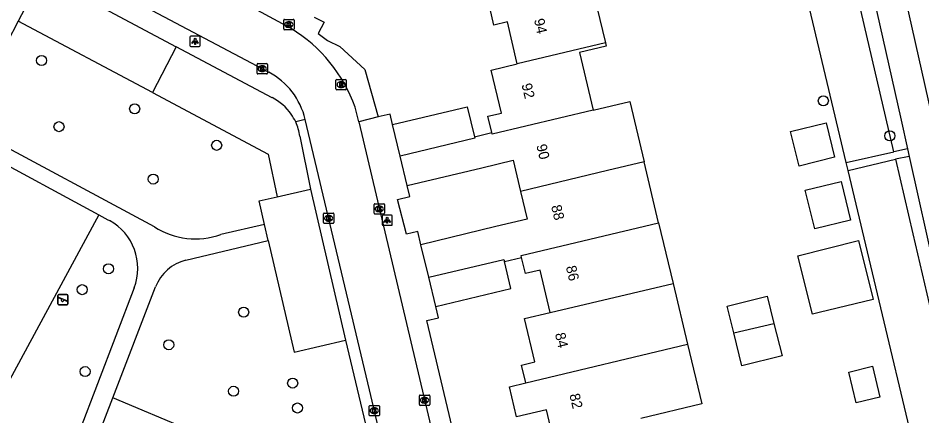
# Model space of a CAD drawing. Extents: x 158461 to 159795, y 387220 to 388672.
# Drawn here: x 159503.4 to 159591.2, y 388398.6 to 388437.2 of the extents above; entities that cross this region are included whole.
import ezdxf

# ---------------------------------------------------------------- set-up
doc = ezdxf.new("R2010")
doc.units = 0
for name, color, linetype in [('IMGEO_Berm_groen', 7, 'Continuous'), ('IMGEO_Boom', 7, 'Continuous'), ('IMGEO_Fietspad_gesloten', 7, 'Continuous'), ('IMGEO_Groenvoorziening', 7, 'Continuous'), ('IMGEO_Kolk', 7, 'Continuous'), ('IMGEO_Lichtpunt', 7, 'Continuous'), ('IMGEO_Loofbos', 7, 'Continuous'), ('IMGEO_Pand', 7, 'Continuous'), ('IMGEO_Pand_nummerreeks', 7, 'Continuous'), ('IMGEO_Parkeervlak_open', 7, 'Continuous'), ('IMGEO_Rijbaan_lokaal_open', 7, 'Continuous'), ('IMGEO_Rioolput', 7, 'Continuous'), ('IMGEO_Speelvoorziening', 7, 'Continuous'), ('IMGEO_Voetpad_halfverhard', 7, 'Continuous'), ('IMGEO_Voetpad_open', 7, 'Continuous')]:
    doc.layers.add(name, color=color, linetype=linetype)

msp = doc.modelspace()

# ---------------------------------------------------------------- linework, layer by layer
at = {"layer": 'IMGEO_Berm_groen'}
for points in [[(159588.475, 388424.238), (159580.592, 388458.02), (159571.193, 388499.78), (159538.684, 388639.396), (159531.23, 388642.74), (159531.946, 388651.632)], [(159588.641, 388423.527), (159590.328, 388416.296), (159600.975, 388370.668), (159610.605, 388326.529), (159619.18, 388290.053), (159624.208, 388269.943)]]:
    msp.add_lwpolyline(points, dxfattribs=at)
at = {"layer": 'IMGEO_Boom'}
for centre in [(159505.705, 388433.114), (159581.623, 388429.2), (159514.745, 388428.42), (159507.396, 388426.689), (159588.079, 388425.803), (159522.706, 388424.881), (159516.551, 388421.602), (159512.205, 388412.903), (159509.655, 388410.871), (159525.329, 388408.684), (159518.055, 388405.526), (159509.932, 388402.918), (159530.089, 388401.804), (159524.353, 388401.008), (159530.549, 388399.386)]:
    msp.add_circle(centre, 0.489, dxfattribs=at)
at = {"layer": 'IMGEO_Fietspad_gesloten'}
for points in [[(159538.062, 388647.429), (159546.89, 388612.423), (159553.487, 388585.086), (159563.842, 388539.72), (159572.396, 388502.18), (159580.907, 388464.162), (159589.184, 388427.319), (159589.805, 388424.537)], [(159629.492, 388266.323), (159629.279, 388267.172), (159627.393, 388273.129), (159625.27, 388281.24), (159623.775, 388287.49), (159623.05, 388290.6), (159609.203, 388351.755), (159600.671, 388389.772), (159592.151, 388427.82), (159583.872, 388464.675), (159575.397, 388502.7), (159566.795, 388540.309), (159557.037, 388583.035), (159552.559, 388601.898), (159542.421, 388642.689)], [(159589.805, 388424.537), (159589.968, 388423.808)], [(159589.968, 388423.808), (159597.639, 388389.444), (159606.254, 388351.186), (159620.082, 388290.065), (159621.116, 388285.526), (159622.272, 388280.842), (159624.224, 388273.238), (159624.796, 388271.174)]]:
    msp.add_lwpolyline(points, dxfattribs=at)
at = {"layer": 'IMGEO_Groenvoorziening'}
for points in [[(159583.853, 388423.207), (159569.796, 388482.336)], [(159503.435, 388436.943), (159502.352, 388434.872), (159498.867, 388436.701)], [(159516.464, 388430.006), (159527.722, 388424.012), (159528.6, 388419.888)], [(159511.272, 388418.128), (159498.902, 388395.333), (159483.343, 388366.701), (159495.22, 388360.251)], [(159520.181, 388397.199), (159512.63, 388400.38)]]:
    msp.add_lwpolyline(points, dxfattribs=at)
at = {"layer": 'IMGEO_Kolk'}
for p, q in [((159529.222, 388436.177), (159529.222, 388437.029)), ((159529.297, 388437.103), (159530.149, 388437.103)), ((159529.71, 388436.883), (159529.735, 388436.883)), ((159530.223, 388437.029), (159530.223, 388436.177)), ((159530.149, 388436.103), (159529.297, 388436.103)), ((159529.733, 388436.323), (159529.708, 388436.323)), ((159526.631, 388431.884), (159526.631, 388432.736)), ((159526.706, 388432.81), (159527.558, 388432.81)), ((159527.119, 388432.59), (159527.144, 388432.59)), ((159527.632, 388432.736), (159527.632, 388431.884)), ((159527.558, 388431.81), (159526.706, 388431.81)), ((159527.142, 388432.03), (159527.117, 388432.03)), ((159538, 388418.284), (159538, 388419.136)), ((159538.075, 388419.21), (159538.927, 388419.21)), ((159538.488, 388418.99), (159538.513, 388418.99)), ((159539.001, 388419.136), (159539.001, 388418.284)), ((159533.084, 388417.376), (159533.084, 388418.228)), ((159533.159, 388418.302), (159534.011, 388418.302)), ((159533.572, 388418.082), (159533.597, 388418.082)), ((159534.085, 388418.228), (159534.085, 388417.376)), ((159538.927, 388418.21), (159538.075, 388418.21)), ((159538.511, 388418.43), (159538.486, 388418.43)), ((159534.011, 388417.302), (159533.159, 388417.302)), ((159533.595, 388417.522), (159533.57, 388417.522)), ((159542.399, 388399.716), (159542.399, 388400.568)), ((159542.474, 388400.642), (159543.326, 388400.642)), ((159543.4, 388400.568), (159543.4, 388399.716)), ((159537.591, 388399.626), (159538.443, 388399.626)), ((159543.326, 388399.642), (159542.474, 388399.642)), ((159542.91, 388399.862), (159542.885, 388399.862)), ((159542.887, 388400.422), (159542.912, 388400.422)), ((159537.516, 388398.7), (159537.516, 388399.552)), ((159538.027, 388398.846), (159538.002, 388398.846)), ((159538.004, 388399.406), (159538.029, 388399.406)), ((159538.517, 388399.552), (159538.517, 388398.7)), ((159538.443, 388398.626), (159537.591, 388398.626))]:
    msp.add_line(p, q, dxfattribs=at)
for points in [[(159529.222, 388436.177), (159529.222, 388437.029)], [(159529.297, 388437.103), (159530.149, 388437.103)], [(159529.543, 388436.803), (159529.666, 388436.803), (159529.666, 388436.652), (159529.796, 388436.803), (159529.96, 388436.803), (159529.814, 388436.652), (159529.967, 388436.403), (159529.815, 388436.403), (159529.73, 388436.567), (159529.666, 388436.5), (159529.666, 388436.403), (159529.543, 388436.403), (159529.543, 388436.803)], [(159530.223, 388437.029), (159530.223, 388436.177)], [(159530.149, 388436.103), (159529.297, 388436.103)], [(159526.631, 388431.884), (159526.631, 388432.736)], [(159526.706, 388432.81), (159527.558, 388432.81)], [(159526.952, 388432.51), (159527.075, 388432.51), (159527.075, 388432.359), (159527.205, 388432.51), (159527.369, 388432.51), (159527.223, 388432.359), (159527.376, 388432.11), (159527.224, 388432.11), (159527.139, 388432.274), (159527.075, 388432.207), (159527.075, 388432.11), (159526.952, 388432.11), (159526.952, 388432.51)], [(159527.632, 388432.736), (159527.632, 388431.884)], [(159527.558, 388431.81), (159526.706, 388431.81)], [(159538, 388418.284), (159538, 388419.136)], [(159538.075, 388419.21), (159538.927, 388419.21)], [(159539.001, 388419.136), (159539.001, 388418.284)], [(159533.084, 388417.376), (159533.084, 388418.228)], [(159533.159, 388418.302), (159534.011, 388418.302)], [(159534.085, 388418.228), (159534.085, 388417.376)], [(159538.927, 388418.21), (159538.075, 388418.21)], [(159538.321, 388418.91), (159538.444, 388418.91), (159538.444, 388418.759), (159538.574, 388418.91), (159538.738, 388418.91), (159538.592, 388418.759), (159538.745, 388418.51), (159538.593, 388418.51), (159538.508, 388418.674), (159538.444, 388418.607), (159538.444, 388418.51), (159538.321, 388418.51), (159538.321, 388418.91)], [(159534.011, 388417.302), (159533.159, 388417.302)], [(159533.405, 388418.002), (159533.528, 388418.002), (159533.528, 388417.851), (159533.658, 388418.002), (159533.822, 388418.002), (159533.676, 388417.851), (159533.829, 388417.602), (159533.677, 388417.602), (159533.592, 388417.766), (159533.528, 388417.699), (159533.528, 388417.602), (159533.405, 388417.602), (159533.405, 388418.002)], [(159542.399, 388399.716), (159542.399, 388400.568)], [(159542.474, 388400.642), (159543.326, 388400.642)], [(159543.4, 388400.568), (159543.4, 388399.716)], [(159537.591, 388399.626), (159538.443, 388399.626)], [(159543.326, 388399.642), (159542.474, 388399.642)], [(159542.72, 388400.342), (159542.843, 388400.342), (159542.843, 388400.191), (159542.973, 388400.342), (159543.137, 388400.342), (159542.991, 388400.191), (159543.144, 388399.942), (159542.992, 388399.942), (159542.907, 388400.106), (159542.843, 388400.039), (159542.843, 388399.942), (159542.72, 388399.942), (159542.72, 388400.342)], [(159537.516, 388398.7), (159537.516, 388399.552)], [(159537.837, 388399.326), (159537.96, 388399.326), (159537.96, 388399.175), (159538.09, 388399.326), (159538.254, 388399.326), (159538.108, 388399.175), (159538.261, 388398.926), (159538.109, 388398.926), (159538.024, 388399.09), (159537.96, 388399.023), (159537.96, 388398.926), (159537.837, 388398.926), (159537.837, 388399.326)], [(159538.517, 388399.552), (159538.517, 388398.7)], [(159538.443, 388398.626), (159537.591, 388398.626)]]:
    msp.add_lwpolyline(points, dxfattribs=at)
for centre, start, end in [((159529.299, 388437.027), 91.55205, 178.44795), ((159529.299, 388437.027), 91.55205, 178.44795), ((159530.147, 388437.027), 1.55205, 88.44795), ((159530.147, 388437.027), 1.55205, 88.44795), ((159529.299, 388436.179), 181.55205, 268.44795), ((159529.299, 388436.179), 181.55205, 268.44795), ((159530.147, 388436.179), 271.55205, 358.44795), ((159530.147, 388436.179), 271.55205, 358.44795), ((159526.708, 388432.734), 91.55205, 178.44795), ((159526.708, 388432.734), 91.55205, 178.44795), ((159527.556, 388432.734), 1.55205, 88.44795), ((159527.556, 388432.734), 1.55205, 88.44795), ((159526.708, 388431.886), 181.55205, 268.44795), ((159526.708, 388431.886), 181.55205, 268.44795), ((159527.556, 388431.886), 271.55205, 358.44795), ((159527.556, 388431.886), 271.55205, 358.44795), ((159538.077, 388419.134), 91.55205, 178.44795), ((159538.077, 388419.134), 91.55205, 178.44795), ((159538.925, 388419.134), 1.55205, 88.44795), ((159538.925, 388419.134), 1.55205, 88.44795), ((159533.161, 388418.226), 91.55205, 178.44795), ((159533.161, 388418.226), 91.55205, 178.44795), ((159534.009, 388418.226), 1.55205, 88.44795), ((159534.009, 388418.226), 1.55205, 88.44795), ((159538.077, 388418.286), 181.55205, 268.44795), ((159538.077, 388418.286), 181.55205, 268.44795), ((159538.925, 388418.286), 271.55205, 358.44795), ((159538.925, 388418.286), 271.55205, 358.44795), ((159533.161, 388417.378), 181.55205, 268.44795), ((159533.161, 388417.378), 181.55205, 268.44795), ((159534.009, 388417.378), 271.55205, 358.44795), ((159534.009, 388417.378), 271.55205, 358.44795), ((159542.476, 388400.566), 91.55205, 178.44795), ((159542.476, 388400.566), 91.55205, 178.44795), ((159543.324, 388400.566), 1.55205, 88.44795), ((159543.324, 388400.566), 1.55205, 88.44795), ((159537.593, 388399.55), 91.55205, 178.44795), ((159537.593, 388399.55), 91.55205, 178.44795), ((159538.441, 388399.55), 1.55205, 88.44795), ((159538.441, 388399.55), 1.55205, 88.44795), ((159542.476, 388399.718), 181.55205, 268.44795), ((159542.476, 388399.718), 181.55205, 268.44795), ((159543.324, 388399.718), 271.55205, 358.44795), ((159543.324, 388399.718), 271.55205, 358.44795), ((159537.593, 388398.702), 181.55205, 268.44795), ((159537.593, 388398.702), 181.55205, 268.44795), ((159538.441, 388398.702), 271.55205, 358.44795), ((159538.441, 388398.702), 271.55205, 358.44795)]:
    msp.add_arc(centre, 0.0765, start, end, dxfattribs=at)
for centre, major_axis, ratio, start_param, end_param in [((159529.709, 388436.603), (-0.387, 0.002), 0.722429, 4.712389, 7.853982), ((159529.734, 388436.603), (-0.39, 0.002), 0.717154, 1.570796, 4.712389), ((159527.118, 388432.31), (-0.387, 0.002), 0.722429, 4.712389, 7.853982), ((159527.143, 388432.31), (-0.39, 0.002), 0.717154, 1.570796, 4.712389), ((159538.487, 388418.71), (-0.387, 0.002), 0.722429, 4.712389, 7.853982), ((159538.512, 388418.71), (-0.39, 0.002), 0.717154, 1.570796, 4.712389), ((159533.571, 388417.802), (-0.387, 0.002), 0.722429, 4.712389, 7.853982), ((159533.596, 388417.802), (-0.39, 0.002), 0.717154, 1.570796, 4.712389), ((159542.886, 388400.142), (-0.387, 0.002), 0.722429, 4.712389, 7.853982), ((159542.911, 388400.142), (-0.39, 0.002), 0.717154, 1.570796, 4.712389), ((159538.003, 388399.126), (-0.387, 0.002), 0.722429, 4.712389, 7.853982), ((159538.028, 388399.126), (-0.39, 0.002), 0.717154, 1.570796, 4.712389)]:
    msp.add_ellipse(centre, major_axis=major_axis, ratio=ratio, start_param=start_param, end_param=end_param, dxfattribs=at)
at = {"layer": 'IMGEO_Lichtpunt'}
for p, q in [((159520.116, 388435.379), (159520.116, 388434.572)), ((159520.116, 388435.379), (159520.116, 388434.572)), ((159521.018, 388435.474), (159520.21, 388435.474)), ((159521.018, 388435.474), (159520.21, 388435.474)), ((159521.112, 388434.572), (159521.112, 388435.379)), ((159521.112, 388434.572), (159521.112, 388435.379)), ((159520.21, 388434.478), (159521.018, 388434.478)), ((159520.21, 388434.478), (159521.018, 388434.478)), ((159539.673, 388418.111), (159538.865, 388418.111)), ((159539.673, 388418.111), (159538.865, 388418.111)), ((159538.771, 388418.016), (159538.771, 388417.209)), ((159538.771, 388418.016), (159538.771, 388417.209)), ((159539.767, 388417.209), (159539.767, 388418.016)), ((159539.767, 388417.209), (159539.767, 388418.016)), ((159538.865, 388417.115), (159539.673, 388417.115)), ((159538.865, 388417.115), (159539.673, 388417.115))]:
    msp.add_line(p, q, dxfattribs=at)
for points in [[(159520.49, 388435.043), (159520.529, 388435.015), (159520.341, 388434.753), (159520.303, 388434.78), (159520.49, 388435.043)], [(159520.592, 388434.995), (159520.639, 388434.995), (159520.639, 388434.673), (159520.592, 388434.673), (159520.592, 388434.995)], [(159520.702, 388435.015), (159520.74, 388435.042), (159520.927, 388434.78), (159520.888, 388434.752), (159520.702, 388435.015)], [(159539.145, 388417.68), (159539.184, 388417.652), (159538.996, 388417.39), (159538.958, 388417.417), (159539.145, 388417.68)], [(159539.247, 388417.632), (159539.294, 388417.632), (159539.294, 388417.31), (159539.247, 388417.31), (159539.247, 388417.632)], [(159539.357, 388417.652), (159539.395, 388417.679), (159539.582, 388417.417), (159539.543, 388417.389), (159539.357, 388417.652)]]:
    msp.add_lwpolyline(points, dxfattribs=at)
for centre in [(159520.615, 388435.177), (159539.27, 388417.814)]:
    msp.add_circle(centre, 0.0994, dxfattribs=at)
for centre, start, end in [((159520.21, 388435.379), 90, 180), ((159520.21, 388435.379), 90, 180), ((159521.018, 388435.379), 0, 90), ((159521.018, 388435.379), 0, 90), ((159520.21, 388434.572), 180, 270), ((159520.21, 388434.572), 180, 270), ((159521.018, 388434.572), 270, 0), ((159521.018, 388434.572), 270, 360), ((159538.865, 388418.016), 90, 180), ((159538.865, 388418.016), 90, 180), ((159539.673, 388418.016), 0, 90), ((159539.673, 388418.016), 0, 90), ((159538.865, 388417.209), 180, 270), ((159538.865, 388417.209), 180, 270), ((159539.673, 388417.209), 270, 0), ((159539.673, 388417.209), 270, 360)]:
    msp.add_arc(centre, 0.0946, start, end, dxfattribs=at)
at = {"layer": 'IMGEO_Loofbos'}
msp.add_lwpolyline([(159587.929, 388389.743), (159591.599, 388390.626), (159585.749, 388415.231), (159584.033, 388422.45)], dxfattribs=at)
at = {"layer": 'IMGEO_Pand'}
for points in [[(159551.905, 388432.788), (159551.872, 388432.925), (159550.937, 388436.854), (159549.638, 388436.545), (159549.231, 388438.254), (159554.096, 388439.412), (159559.086, 388440.6), (159560.46, 388434.826)], [(159560.46, 388434.826), (159551.905, 388432.788)], [(159560.46, 388434.826), (159560.538, 388434.498), (159557.946, 388433.881), (159559.275, 388428.298)], [(159549.432, 388426.12), (159549.056, 388427.7), (159550.361, 388428.011), (159549.368, 388432.184), (159551.905, 388432.788)], [(159539.794, 388426.886), (159547.044, 388428.622), (159547.739, 388425.717)], [(159559.275, 388428.298), (159562.834, 388429.144), (159564.23, 388423.266)], [(159559.275, 388428.298), (159549.469, 388425.966), (159549.432, 388426.12)], [(159540.523, 388423.839), (159539.794, 388426.886)], [(159578.433, 388426.205), (159581.893, 388427.065), (159582.723, 388423.726), (159579.264, 388422.866), (159578.433, 388426.205)], [(159547.739, 388425.717), (159549.432, 388426.12)], [(159547.739, 388425.717), (159547.776, 388425.563), (159540.523, 388423.839)], [(159541.211, 388420.964), (159540.523, 388423.839)], [(159541.211, 388420.964), (159548.461, 388422.699), (159551.492, 388423.424), (159552.209, 388420.41)], [(159564.23, 388423.266), (159560.674, 388422.421), (159552.209, 388420.41)], [(159565.631, 388417.367), (159564.23, 388423.266)], [(159579.853, 388420.512), (159583.345, 388421.38), (159584.278, 388417.628), (159580.786, 388416.76), (159579.853, 388420.512)], [(159552.209, 388420.41), (159552.85, 388417.719), (159549.834, 388416.99), (159542.541, 388415.228)], [(159552.312, 388413.999), (159552.265, 388414.195), (159565.631, 388417.367)], [(159565.631, 388417.367), (159567.03, 388411.48)], [(159579.157, 388414.167), (159585.039, 388415.629), (159586.464, 388409.899), (159581.212, 388408.643), (159580.569, 388408.489), (159579.157, 388414.167)], [(159543.305, 388412.069), (159542.541, 388415.228)], [(159543.305, 388412.069), (159550.605, 388413.801), (159550.653, 388413.603)], [(159550.653, 388413.603), (159552.312, 388413.999)], [(159555.093, 388408.66), (159554.116, 388412.765), (159552.687, 388412.425), (159552.312, 388413.999)], [(159543.991, 388409.229), (159551.284, 388410.991), (159550.653, 388413.603)], [(159543.991, 388409.229), (159543.305, 388412.069)], [(159555.093, 388408.66), (159567.03, 388411.48)], [(159567.03, 388411.48), (159568.43, 388405.588)], [(159572.934, 388406.664), (159572.285, 388409.275), (159576.174, 388410.242), (159576.832, 388407.596)], [(159552.73, 388401.835), (159552.322, 388403.551), (159553.607, 388403.857), (159552.604, 388408.072), (159555.093, 388408.66)], [(159576.832, 388407.596), (159577.614, 388404.45), (159573.724, 388403.483), (159572.934, 388406.664)], [(159572.934, 388406.664), (159576.832, 388407.596)], [(159552.73, 388401.835), (159568.43, 388405.588)], [(159568.43, 388405.588), (159569.815, 388399.775), (159563.896, 388398.36)], [(159586.406, 388403.432), (159587.122, 388400.435), (159584.807, 388399.881), (159584.091, 388402.878), (159586.406, 388403.432)], [(159555.42, 388396.34), (159554.736, 388399.211), (159551.836, 388398.518), (159551.135, 388401.454), (159552.73, 388401.835)]]:
    msp.add_lwpolyline(points, dxfattribs=at)
at = {"layer": 'IMGEO_Parkeervlak_open'}
for points in [[(159505.757, 388441.385), (159503.435, 388436.943)], [(159516.464, 388430.006), (159503.435, 388436.943)], [(159518.788, 388434.451), (159516.464, 388430.006)], [(159527.353, 388417.206), (159526.827, 388419.478), (159528.6, 388419.888)], [(159528.6, 388419.888), (159531.824, 388420.634)], [(159527.719, 388415.628), (159530.221, 388404.819), (159535.217, 388405.975)]]:
    msp.add_lwpolyline(points, dxfattribs=at)
at = {"layer": 'IMGEO_Rijbaan_lokaal_open'}
for points in [[(159529.94, 388436.205), (159500, 388452.369), (159499.281, 388452.542)], [(159497.015, 388448.263), (159500, 388446.682), (159527.777, 388431.967)], [(159536.5, 388427.162), (159536.165, 388428.575)], [(159542.534, 388379.912), (159537.539, 388401.147), (159531.305, 388427.397)], [(159536.5, 388427.162), (159545.356, 388389.781), (159547.414, 388381.063)]]:
    msp.add_lwpolyline(points, dxfattribs=at)
for centre, radius, start, end in [((159522.259, 388423.584), 14.774, 19.74297, 58.67618), ((159524.482, 388425.776), 7.013, 13.36114, 61.97452)]:
    msp.add_arc(centre, radius, start, end, dxfattribs=at)
at = {"layer": 'IMGEO_Rioolput'}
for p, q in [((159534.37, 388431.272), (159535.222, 388431.272)), ((159534.295, 388430.346), (159534.295, 388431.198)), ((159534.806, 388430.492), (159534.781, 388430.492)), ((159534.783, 388431.052), (159534.808, 388431.052)), ((159535.296, 388431.198), (159535.296, 388430.346)), ((159535.222, 388430.272), (159534.37, 388430.272))]:
    msp.add_line(p, q, dxfattribs=at)
for points in [[(159534.37, 388431.272), (159535.222, 388431.272)], [(159534.295, 388430.346), (159534.295, 388431.198)], [(159534.884, 388430.97), (159534.632, 388430.972), (159534.632, 388430.572)], [(159534.632, 388430.572), (159534.756, 388430.572), (159534.756, 388430.734), (159534.767, 388430.734)], [(159534.81, 388430.891), (159534.756, 388430.891), (159534.756, 388430.81)], [(159534.756, 388430.81), (159534.808, 388430.81)], [(159534.814, 388430.705), (159534.885, 388430.572), (159535.025, 388430.572), (159534.96, 388430.698)], [(159535.296, 388431.198), (159535.296, 388430.346)], [(159535.222, 388430.272), (159534.37, 388430.272)]]:
    msp.add_lwpolyline(points, dxfattribs=at)
for centre, radius, start, end in [((159534.372, 388431.196), 0.0765, 91.55205, 178.44795), ((159534.372, 388431.196), 0.0765, 91.55205, 178.44795), ((159535.22, 388431.196), 0.0765, 1.55205, 88.44795), ((159535.22, 388431.196), 0.0765, 1.55205, 88.44795), ((159534.372, 388430.348), 0.0765, 181.55205, 268.44795), ((159534.372, 388430.348), 0.0765, 181.55205, 268.44795), ((159534.766, 388430.681), 0.0533, 26.02933, 88.69889), ((159534.792, 388430.999), 0.19, 274.7715, 282.96867), ((159534.816, 388430.795), 0.0964, 77.00612, 93.18647), ((159534.83, 388430.852), 0.0378, 276.66336, 79.67722), ((159534.883, 388430.86), 0.109, 350.36119, 89.41601), ((159534.881, 388430.86), 0.112, 277.58423, 350.98172), ((159534.865, 388430.645), 0.108, 29.51342, 73.79051), ((159535.22, 388430.348), 0.0765, 271.55205, 358.44795), ((159535.22, 388430.348), 0.0765, 271.55205, 358.44795)]:
    msp.add_arc(centre, radius, start, end, dxfattribs=at)
for centre, major_axis, ratio, start_param, end_param in [((159534.782, 388430.772), (-0.387, 0.002), 0.722429, 4.712389, 7.853982), ((159534.807, 388430.772), (-0.39, 0.002), 0.717154, 1.570796, 4.712389)]:
    msp.add_ellipse(centre, major_axis=major_axis, ratio=ratio, start_param=start_param, end_param=end_param, dxfattribs=at)
at = {"layer": 'IMGEO_Speelvoorziening'}
for p, q in [((159507.278, 388409.509), (159507.278, 388410.309)), ((159507.278, 388410.309), (159507.278, 388409.509)), ((159507.378, 388410.409), (159508.168, 388410.409)), ((159508.168, 388410.409), (159507.378, 388410.409)), ((159508.268, 388410.309), (159508.268, 388409.509)), ((159508.268, 388409.509), (159508.268, 388410.309)), ((159507.661, 388409.937), (159507.322, 388410.074)), ((159507.347, 388410.134), (159508.223, 388409.781)), ((159508.168, 388409.409), (159507.378, 388409.409)), ((159507.378, 388409.409), (159508.168, 388409.409)), ((159508.199, 388409.721), (159507.859, 388409.858))]:
    msp.add_line(p, q, dxfattribs=at)
for centre, radius, start, end in [((159507.378, 388410.309), 0.1, 90, 180), ((159507.378, 388410.309), 0.1, 90, 180), ((159507.335, 388410.104), 0.0327, 68.07798, 248.07798), ((159508.168, 388410.309), 0.1, 0, 90), ((159508.168, 388410.309), 0.1, 360, 90), ((159507.378, 388409.509), 0.1, 180, 270), ((159507.378, 388409.509), 0.1, 180, 270), ((159507.74, 388409.847), 0.12, 130.99278, 5.16318), ((159508.168, 388409.509), 0.1, 270, 0), ((159508.168, 388409.509), 0.1, 270, 0), ((159508.211, 388409.751), 0.0327, 248.07798, 68.07798)]:
    msp.add_arc(centre, radius, start, end, dxfattribs=at)
at = {"layer": 'IMGEO_Voetpad_halfverhard'}
for points in [[(159478.368, 388435.9), (159500, 388424.216), (159511.272, 388418.128)], [(159516.659, 388416.964), (159499.775, 388426.013), (159482.339, 388435.358)], [(159511.272, 388418.128), (159512.148, 388417.655), (159512.287, 388417.58)], [(159527.353, 388417.206), (159523.115, 388416.219)], [(159527.719, 388415.628), (159527.353, 388417.206)], [(159519.726, 388413.722), (159527.719, 388415.628)], [(159514.704, 388411.039), (159505.802, 388387.748), (159504.232, 388384.234), (159500, 388375.837), (159496.691, 388369.272), (159497.511, 388366.339)], [(159512.63, 388400.38), (159516.784, 388411.143)], [(159499.19, 388365.652), (159500, 388367.743), (159510.493, 388394.842), (159512.63, 388400.38)]]:
    msp.add_lwpolyline(points, dxfattribs=at)
for centre, radius, start, end in [((159509.761, 388412.929), 5.292, 339.0721, 61.48799), ((159520.653, 388423.23), 7.43, 237.48469, 289.35007), ((159520.699, 388409.644), 4.192, 103.42333, 159.05322)]:
    msp.add_arc(centre, radius, start, end, dxfattribs=at)
at = {"layer": 'IMGEO_Voetpad_open'}
for points in [[(159505.757, 388441.385), (159518.788, 388434.451)], [(159532.161, 388437.315), (159533.136, 388436.828), (159532.576, 388435.72), (159533.466, 388435.059), (159534.661, 388434.457), (159537.099, 388432.247), (159538.402, 388427.64)], [(159528.084, 388429.504), (159518.788, 388434.451)], [(159539.794, 388426.886), (159539.55, 388427.913), (159538.402, 388427.64)], [(159531.305, 388427.397), (159530.381, 388427.145)], [(159538.402, 388427.64), (159536.5, 388427.162)], [(159530.795, 388425.753), (159531.824, 388420.634)], [(159583.853, 388423.207), (159588.475, 388424.238)], [(159589.805, 388424.537), (159588.475, 388424.238)], [(159584.033, 388422.45), (159588.641, 388423.527)], [(159589.968, 388423.808), (159588.641, 388423.527)], [(159584.033, 388422.45), (159583.853, 388423.207)], [(159542.541, 388415.228), (159542.258, 388416.519), (159541.133, 388416.252), (159540.285, 388419.625), (159541.454, 388419.903), (159541.211, 388420.964)], [(159531.824, 388420.634), (159535.217, 388405.975)], [(159549.583, 388380.64), (159543.115, 388407.886), (159544.247, 388408.15), (159543.991, 388409.229)], [(159535.217, 388405.975), (159550.324, 388342.535)]]:
    msp.add_lwpolyline(points, dxfattribs=at)
for centre, radius, start, end in [((159525.942, 388425.136), 4.865, 34.45261, 63.88214), ((159525.796, 388425.004), 5.061, 25.02878, 34.74295), ((159525.813, 388425.029), 5.034, 8.26944, 24.85697)]:
    msp.add_arc(centre, radius, start, end, dxfattribs=at)

# ---------------------------------------------------------------- texts
at = {"layer": 'IMGEO_Pand_nummerreeks'}
for s, rotation, p in [('94', 282.71945, (159553.52, 388437.072)), ('92', 283.67629, (159552.304, 388430.774)), ('90', 283.67629, (159553.742, 388424.87)), ('88', 283.67629, (159555.177, 388418.973)), ('86', 283.67629, (159556.611, 388413.078)), ('84', 283.41273, (159555.551, 388406.574)), ('82', 283.41273, (159556.959, 388400.669))]:
    msp.add_text(s, height=1, rotation=rotation, dxfattribs=at).set_placement(p)

doc.saveas('drawing.dxf')
